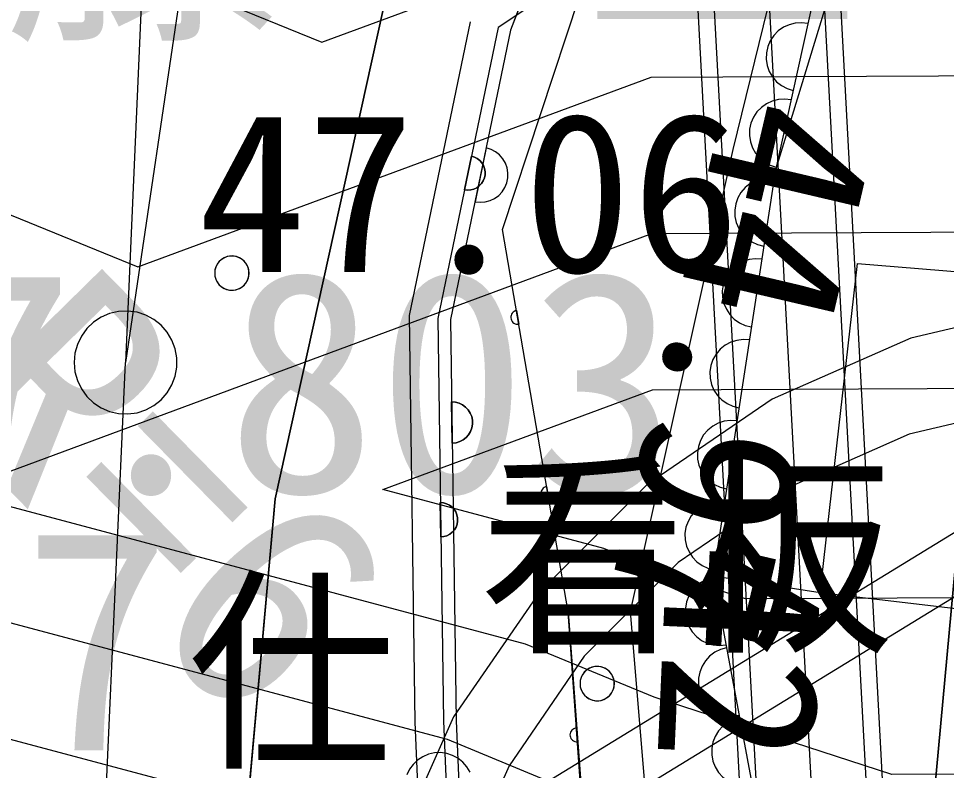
# Model space of a CAD drawing. Extents: x 42655 to 43811, y -141820 to -141156.
# Drawn here: x 43668.18 to 43674.94, y -141357.5 to -141352.02 of the extents above; entities that cross this region are included whole.
import ezdxf

# ---------------------------------------------------------------- set-up
doc = ezdxf.new("R2010")
doc.units = 0
for name, color, linetype in [('ZE_LWCN', 7, 'Continuous'), ('地形', 7, 'Continuous'), ('現況道路ﾊｯﾁ', 7, 'Continuous')]:
    doc.layers.add(name, color=color, linetype=linetype)

msp = doc.modelspace()

# ---------------------------------------------------------------- linework, layer by layer
at = {"layer": 'ZE_LWCN'}
for points in [[(43685.8242, -141362.9397), (43683.62, -141362.2933), (43683.0097, -141362.2268), (43681.616, -141361.5639), (43677.9113, -141360.0794), (43676.6711, -141360.0853), (43672.8172, -141358.8326), (43670.7355, -141357.9694), (43667.7211, -141357.165), (43664.9776, -141355.4804), (43663.6028, -141350.537), (43667.6923, -141351.0968), (43670.3897, -141352.194), (43672.7815, -141351.3082), (43674.4555, -141351.3003), (43677.8725, -141351.9237), (43681.2585, -141351.2983), (43682.9587, -141351.5073), (43685.5494, -141352.3529), (43685.8241, -141352.1791)], [(43685.8242, -141361.676), (43685.3809, -141361.546), (43685.1526, -141358.9327), (43683.0003, -141360.2648), (43682.1081, -141360.4798), (43677.9052, -141358.7955), (43675.605, -141358.8065), (43672.8128, -141357.8989), (43671.3045, -141357.2735), (43667.7171, -141356.3162), (43666.3453, -141355.4739), (43665.6579, -141353.0022), (43667.7027, -141353.2821), (43669.0514, -141353.8307), (43672.7869, -141352.4473), (43675.4014, -141352.4349), (43677.8771, -141352.8866), (43680.3303, -141352.4335), (43682.9646, -141352.7573), (43685.8241, -141353.6906)], [(43671.8736, -141356.5775), (43667.7131, -141355.4674), (43672.7923, -141353.5864), (43676.3473, -141353.5695), (43677.8817, -141353.8495), (43679.4021, -141353.5686), (43682.9706, -141354.0073), (43685.8241, -141354.9386)], [(43672.4426, -141355.8816), (43670.8346, -141355.4525), (43672.7977, -141354.7255), (43677.2932, -141354.7042), (43677.8863, -141354.8124), (43678.4739, -141354.7038), (43682.9765, -141355.2573), (43683.3918, -141355.3928), (43682.9784, -141355.6487), (43678.8998, -141356.6313), (43677.893, -141356.2278), (43673.4728, -141356.2488), (43672.8039, -141356.0314), (43672.4426, -141355.8816)], [(43685.8241, -141356.2022), (43682.9894, -141357.9567), (43680.504, -141358.5555), (43677.8991, -141357.5117), (43674.5389, -141357.5277), (43672.8083, -141356.9651), (43671.8736, -141356.5775)]]:
    msp.add_lwpolyline(points, dxfattribs=at)
at = {"layer": '地形'}
for p, q in [((43673.4753, -141339.0657), (43674.7327, -141362.4535)), ((43673.3578, -141339.1157), (43674.6111, -141362.4263)), ((43672.9662, -141339.2824), (43674.2056, -141362.3358)), ((43672.4571, -141339.499), (43673.6786, -141362.218)), ((43672.5746, -141339.449), (43673.8002, -141362.2452)), ((43669.4119, -141344.1744), (43668.9613, -141354.5265)), ((43673.6904, -141353.1367), (43675.4743, -141347.2911)), ((43671.7059, -141353.557), (43673.5142, -141348.0646)), ((43673.1538, -141348.4722), (43671.7645, -141352.1052)), ((43671.8824, -141351.9491), (43671.6734, -141352.0863)), ((43671.4789, -141353.0232), (43671.4281, -141353.2679)), ((43671.5862, -141352.9636), (43671.5049, -141353.3553)), ((43671.5049, -141353.3553), (43671.5049, -141353.3553)), ((43672.1824, -141356.3426), (43671.7059, -141353.557)), ((43671.8071, -141354.1484), (43671.824, -141354.247)), ((43667.8074, -141379.8953), (43668.9613, -141354.5265)), ((43671.335, -141354.8137), (43671.335, -141354.8137)), ((43671.3392, -141355.1136), (43671.335, -141354.8137)), ((43676.3407, -141354.9402), (43671.312, -141358.0204)), ((43676.5497, -141355.2813), (43671.3315, -141358.4775)), ((43672.0263, -141355.4298), (43672.0431, -141355.5283)), ((43671.2523, -141355.5473), (43671.2558, -141355.7973)), ((43674.0163, -141356.2045), (43673.2376, -141356.0821)), ((43672.1824, -141356.3426), (43672.3927, -141359.1782)), ((43672.917, -141359.7045), (43672.6358, -141356.3413)), ((43672.2428, -141357.1893), (43672.2499, -141357.289))]:
    msp.add_line(p, q, dxfattribs=at)
for points in [[(43679.3555, -141340.9276), (43676.5787, -141342.1418), (43674.1026, -141343.8894), (43672.0283, -141346.099), (43670.4406, -141348.6804), (43669.4041, -141351.5283), (43668.9613, -141354.5265)], [(43685.8244, -141375.5358), (43682.7623, -141374.9621), (43676.7547, -141372.1035), (43675.0382, -141369.1019), (43674.4659, -141361.8122), (43675.324, -141352.5215), (43677.3265, -141347.5187)], [(43671.768, -141347.6755), (43670.9503, -141351.4345), (43670.0508, -141355.5203), (43669.8055, -141358.2579), (43669.8464, -141359.8513), (43670.0509, -141365.1221), (43670.1327, -141369.0445), (43666.9435, -141368.6768), (43664.0404, -141368.3908), (43660.3605, -141368.1049), (43657.253, -141368.1049), (43653.4095, -141367.819), (43649.7705, -141367.3696), (43645.6408, -141367.1653), (43642.4466, -141367.3269), (43638.4614, -141367.9618), (43635.1693, -141369.0584), (43631.9926, -141369.9242), (43628.4117, -141371.2517), (43625.4084, -141372.5215), (43622.1162, -141374.253), (43619.4594, -141375.7536)], [(43673.1538, -141348.4722), (43671.7645, -141352.1052), (43671.3266, -141354.2137)], [(43672.6358, -141356.3413), (43673.384, -141352.9751), (43674.0764, -141350.1504)], [(43674.3041, -141350.3532), (43673.6904, -141353.1367), (43673.2376, -141356.0821)], [(43671.4707, -141352.0442), (43671.0262, -141354.185), (43671.0676, -141357.1456), (43671.2057, -141360.3891)], [(43673.9284, -141352.0575), (43673.8826, -141352.0518), (43673.8365, -141352.0546), (43673.7918, -141352.0658), (43673.7498, -141352.085), (43673.7121, -141352.1116), (43673.68, -141352.1447), (43673.6544, -141352.1831), (43673.6364, -141352.2256), (43673.6265, -141352.2706), (43673.625, -141352.3167), (43673.632, -141352.3623), (43673.6473, -141352.4058), (43673.6703, -141352.4458), (43673.7003, -141352.4809), (43673.7362, -141352.5099), (43673.7768, -141352.5318), (43673.8207, -141352.5458)], [(43671.6734, -141352.0863), (43671.2335, -141354.2048), (43671.2745, -141357.1397), (43671.4126, -141360.3803)], [(43671.7645, -141352.1052), (43671.3266, -141354.2137), (43671.3675, -141357.1371), (43671.5055, -141360.3764)], [(43673.8056, -141352.6142), (43673.7598, -141352.6085), (43673.7138, -141352.6113), (43673.669, -141352.6225), (43673.6271, -141352.6417), (43673.5894, -141352.6683), (43673.5572, -141352.7014), (43673.5317, -141352.7398), (43673.5137, -141352.7823), (43673.5037, -141352.8273), (43673.5023, -141352.8734), (43673.5093, -141352.919), (43673.5245, -141352.9626), (43673.5476, -141353.0025), (43673.5775, -141353.0376), (43673.6134, -141353.0666), (43673.654, -141353.0885), (43673.698, -141353.1025)], [(43671.4281, -141353.2679), (43671.4281, -141353.2679), (43671.4789, -141353.0232), (43671.4789, -141353.0232)], [(43671.4789, -141353.0232), (43671.5009, -141353.0299), (43671.5214, -141353.0406), (43671.5395, -141353.0549), (43671.5547, -141353.0722), (43671.5665, -141353.0921), (43671.5744, -141353.1138), (43671.5781, -141353.1365), (43671.5777, -141353.1596), (43671.573, -141353.1822), (43671.5642, -141353.2035), (43671.5517, -141353.2229), (43671.5358, -141353.2396), (43671.5171, -141353.2531), (43671.4963, -141353.263), (43671.474, -141353.2689), (43671.451, -141353.2705), (43671.4281, -141353.2679)], [(43671.4281, -141353.2679), (43671.451, -141353.2705), (43671.474, -141353.2689), (43671.4963, -141353.263), (43671.5171, -141353.2531), (43671.5358, -141353.2396), (43671.5517, -141353.2229), (43671.5642, -141353.2035), (43671.573, -141353.1822), (43671.5777, -141353.1596), (43671.5781, -141353.1365), (43671.5744, -141353.1138), (43671.5665, -141353.0921), (43671.5547, -141353.0722), (43671.5395, -141353.0549), (43671.5214, -141353.0406), (43671.5009, -141353.0299), (43671.4789, -141353.0232)], [(43671.5049, -141353.3553), (43671.5416, -141353.3594), (43671.5784, -141353.3568), (43671.6141, -141353.3474), (43671.6474, -141353.3316), (43671.6773, -141353.3099), (43671.7027, -141353.2831), (43671.7228, -141353.2522), (43671.7368, -141353.218), (43671.7443, -141353.1819), (43671.745, -141353.145), (43671.739, -141353.1086), (43671.7263, -141353.0739), (43671.7075, -141353.0421), (43671.6832, -141353.0144), (43671.6542, -141352.9916), (43671.6215, -141352.9744), (43671.5862, -141352.9636)], [(43671.5862, -141352.9636), (43671.5862, -141352.9636), (43671.5049, -141353.3553)], [(43671.5049, -141353.3553), (43671.5416, -141353.3594), (43671.5784, -141353.3568), (43671.6141, -141353.3474), (43671.6474, -141353.3316), (43671.6773, -141353.3099), (43671.7027, -141353.2831), (43671.7228, -141353.2522), (43671.7368, -141353.218), (43671.7443, -141353.1819), (43671.745, -141353.145), (43671.739, -141353.1086), (43671.7263, -141353.0739), (43671.7075, -141353.0421), (43671.6832, -141353.0144), (43671.6542, -141352.9916), (43671.6215, -141352.9744), (43671.5862, -141352.9636)], [(43673.6831, -141353.1842), (43673.6371, -141353.1814), (43673.5913, -141353.1871), (43673.5474, -141353.2012), (43673.5068, -141353.2231), (43673.4709, -141353.2521), (43673.4409, -141353.2871), (43673.4179, -141353.3271), (43673.4026, -141353.3707), (43673.3956, -141353.4162), (43673.3971, -141353.4624), (43673.407, -141353.5074), (43673.4251, -141353.5499), (43673.4506, -141353.5883), (43673.4828, -141353.6214), (43673.5205, -141353.648), (43673.5624, -141353.6672), (43673.6072, -141353.6784)], [(43672.57, -141361.7776), (43672.1824, -141356.3426), (43671.7059, -141353.557)], [(43669.6101, -141353.8755), (43669.6121, -141353.8978), (43669.6181, -141353.9194), (43669.6278, -141353.9396), (43669.6409, -141353.9577), (43669.6571, -141353.9732), (43669.6758, -141353.9855), (43669.6965, -141353.9943), (43669.7183, -141353.9993), (43669.7407, -141354.0003), (43669.7629, -141353.9973), (43669.7842, -141353.9904), (43669.8039, -141353.9798), (43669.8215, -141353.9658), (43669.8362, -141353.9489), (43669.8477, -141353.9297), (43669.8556, -141353.9087), (43669.8596, -141353.8867), (43669.8596, -141353.8643), (43669.8556, -141353.8422), (43669.8477, -141353.8212), (43669.8362, -141353.802), (43669.8215, -141353.7851), (43669.8039, -141353.7711), (43669.7842, -141353.7605), (43669.7629, -141353.7536), (43669.7407, -141353.7506), (43669.7183, -141353.7516), (43669.6965, -141353.7566), (43669.6758, -141353.7654), (43669.6571, -141353.7777), (43669.6409, -141353.7932), (43669.6278, -141353.8114), (43669.618, -141353.8315), (43669.6121, -141353.8531), (43669.6101, -141353.8755)], [(43669.8601, -141353.8755), (43669.858, -141353.8525), (43669.8516, -141353.8303), (43669.8414, -141353.8097), (43669.8275, -141353.7912), (43669.8104, -141353.7757), (43669.7908, -141353.7636), (43669.7693, -141353.7552), (43669.7466, -141353.751), (43669.7235, -141353.751), (43669.7009, -141353.7552), (43669.6794, -141353.7636), (43669.6597, -141353.7757), (43669.6427, -141353.7913), (43669.6288, -141353.8097), (43669.6185, -141353.8303), (43669.6122, -141353.8525), (43669.6101, -141353.8755)], [(43669.8601, -141353.8755), (43669.858, -141353.8525), (43669.8516, -141353.8303), (43669.8414, -141353.8097), (43669.8275, -141353.7912), (43669.8104, -141353.7757), (43669.7908, -141353.7636), (43669.7693, -141353.7552), (43669.7466, -141353.751), (43669.7235, -141353.751), (43669.7009, -141353.7552), (43669.6794, -141353.7636), (43669.6597, -141353.7757), (43669.6427, -141353.7913), (43669.6288, -141353.8097), (43669.6185, -141353.8303), (43669.6122, -141353.8525), (43669.6101, -141353.8755)], [(43673.5926, -141353.7732), (43673.5465, -141353.7705), (43673.5008, -141353.7762), (43673.4568, -141353.7903), (43673.4162, -141353.8121), (43673.3803, -141353.8411), (43673.3503, -141353.8762), (43673.3273, -141353.9162), (43673.3121, -141353.9597), (43673.305, -141354.0053), (43673.3065, -141354.0514), (43673.3165, -141354.0965), (43673.3345, -141354.1389), (43673.3601, -141354.1774), (43673.3922, -141354.2104), (43673.4299, -141354.237), (43673.4719, -141354.2562), (43673.5166, -141354.2674)], [(43674.0163, -141356.2045), (43674.289, -141353.806), (43675.2054, -141353.8805)], [(43669.6101, -141353.8755), (43669.6122, -141353.8984), (43669.6185, -141353.9206), (43669.6288, -141353.9413), (43669.6427, -141353.9597), (43669.6598, -141353.9752), (43669.6794, -141353.9874), (43669.7009, -141353.9957), (43669.7235, -141353.9999), (43669.7466, -141353.9999), (43669.7693, -141353.9957), (43669.7908, -141353.9874), (43669.8104, -141353.9752), (43669.8275, -141353.9597), (43669.8414, -141353.9413), (43669.8516, -141353.9206), (43669.858, -141353.8984), (43669.8601, -141353.8755)], [(43669.6101, -141353.8755), (43669.6122, -141353.8984), (43669.6185, -141353.9206), (43669.6288, -141353.9413), (43669.6427, -141353.9597), (43669.6598, -141353.9752), (43669.6794, -141353.9874), (43669.7009, -141353.9957), (43669.7235, -141353.9999), (43669.7466, -141353.9999), (43669.7693, -141353.9957), (43669.7908, -141353.9874), (43669.8104, -141353.9752), (43669.8275, -141353.9597), (43669.8414, -141353.9413), (43669.8516, -141353.9206), (43669.858, -141353.8984), (43669.8601, -141353.8755)], [(43676.8568, -141354.044), (43675.7535, -141354.0957), (43674.6784, -141354.3487), (43673.6679, -141354.7946), (43672.7562, -141355.4181), (43671.9743, -141356.1982), (43671.3486, -141357.1084), (43670.9004, -141358.1178), (43670.6447, -141359.1923), (43670.5904, -141360.2955)], [(43668.5863, -141354.5265), (43668.5923, -141354.5934), (43668.6102, -141354.6582), (43668.6393, -141354.7188), (43668.6789, -141354.7732), (43668.7275, -141354.8196), (43668.7836, -141354.8567), (43668.8454, -141354.8831), (43668.9109, -141354.8981), (43668.9781, -141354.9011), (43669.0447, -141354.8921), (43669.1087, -141354.8713), (43669.1679, -141354.8394), (43669.2204, -141354.7975), (43669.2646, -141354.7469), (43669.2991, -141354.6892), (43669.3228, -141354.6262), (43669.3348, -141354.5601), (43669.3348, -141354.4928), (43669.3227, -141354.4267), (43669.2991, -141354.3637), (43669.2646, -141354.306), (43669.2204, -141354.2554), (43669.1678, -141354.2135), (43669.1086, -141354.1816), (43669.0447, -141354.1609), (43668.9781, -141354.1518), (43668.9109, -141354.1548), (43668.8454, -141354.1698), (43668.7836, -141354.1962), (43668.7275, -141354.2333), (43668.6789, -141354.2797), (43668.6393, -141354.3341), (43668.6102, -141354.3947), (43668.5923, -141354.4595), (43668.5863, -141354.5265)], [(43671.8071, -141354.1484), (43671.7982, -141354.1508), (43671.7899, -141354.1548), (43671.7824, -141354.1602), (43671.7761, -141354.1669), (43671.7711, -141354.1747), (43671.7677, -141354.1833), (43671.7658, -141354.1923), (43671.7657, -141354.2015), (43671.7672, -141354.2106), (43671.7704, -141354.2193), (43671.7752, -141354.2272), (43671.7813, -141354.2341), (43671.7886, -141354.2398), (43671.7968, -141354.244), (43671.8056, -141354.2467), (43671.8148, -141354.2477), (43671.824, -141354.247)], [(43671.3266, -141354.2137), (43671.3675, -141357.1371), (43671.5055, -141360.3764), (43671.7211, -141361.1446)], [(43673.502, -141354.3623), (43673.456, -141354.3595), (43673.4102, -141354.3653), (43673.3663, -141354.3793), (43673.3256, -141354.4012), (43673.2897, -141354.4302), (43673.2598, -141354.4653), (43673.2368, -141354.5052), (43673.2215, -141354.5488), (43673.2145, -141354.5944), (43673.216, -141354.6405), (43673.2259, -141354.6855), (43673.244, -141354.728), (43673.2695, -141354.7664), (43673.3017, -141354.7995), (43673.3394, -141354.8261), (43673.3813, -141354.8453), (43673.426, -141354.8565)], [(43676.5723, -141354.7818), (43675.6069, -141354.827), (43674.6662, -141355.0484), (43673.7819, -141355.4385), (43672.9842, -141355.9841), (43672.3, -141356.6667), (43671.7525, -141357.4631), (43671.3602, -141358.3464), (43671.1365, -141359.2866), (43671.089, -141360.2519)], [(43671.335, -141354.8137), (43671.3626, -141354.8158), (43671.3894, -141354.823), (43671.4143, -141354.835), (43671.4366, -141354.8514), (43671.4556, -141354.8716), (43671.4705, -141354.8949), (43671.4808, -141354.9206), (43671.4863, -141354.9477), (43671.4867, -141354.9754), (43671.482, -141355.0027), (43671.4723, -141355.0286), (43671.4581, -141355.0524), (43671.4397, -141355.0731), (43671.4179, -141355.0901), (43671.3933, -141355.1028), (43671.3668, -141355.1107), (43671.3392, -141355.1136)], [(43671.3392, -141355.1136), (43671.3392, -141355.1136), (43671.335, -141354.8137)], [(43671.3392, -141355.1136), (43671.3668, -141355.1107), (43671.3933, -141355.1028), (43671.4179, -141355.0901), (43671.4397, -141355.0731), (43671.4581, -141355.0524), (43671.4723, -141355.0286), (43671.482, -141355.0027), (43671.4867, -141354.9754), (43671.4863, -141354.9477), (43671.4808, -141354.9206), (43671.4705, -141354.8949), (43671.4556, -141354.8716), (43671.4366, -141354.8514), (43671.4143, -141354.835), (43671.3894, -141354.823), (43671.3626, -141354.8158), (43671.335, -141354.8137)], [(43673.4115, -141354.9514), (43673.3654, -141354.9486), (43673.3196, -141354.9543), (43673.2757, -141354.9684), (43673.2351, -141354.9903), (43673.1992, -141355.0192), (43673.1692, -141355.0543), (43673.1462, -141355.0943), (43673.1309, -141355.1378), (43673.1239, -141355.1834), (43673.1254, -141355.2295), (43673.1354, -141355.2746), (43673.1534, -141355.3171), (43673.1789, -141355.3555), (43673.2111, -141355.3886), (43673.2488, -141355.4152), (43673.2907, -141355.4344), (43673.3355, -141355.4456)], [(43672.0263, -141355.4298), (43672.0174, -141355.4322), (43672.0091, -141355.4362), (43672.0016, -141355.4416), (43671.9953, -141355.4483), (43671.9903, -141355.4561), (43671.9868, -141355.4646), (43671.985, -141355.4737), (43671.9849, -141355.4829), (43671.9864, -141355.492), (43671.9896, -141355.5007), (43671.9944, -141355.5086), (43672.0005, -141355.5155), (43672.0077, -141355.5212), (43672.0159, -141355.5254), (43672.0248, -141355.5281), (43672.0339, -141355.5291), (43672.0431, -141355.5283)], [(43671.2558, -141355.7973), (43671.2558, -141355.7973), (43671.2523, -141355.5473), (43671.2523, -141355.5473)], [(43671.2523, -141355.5473), (43671.2753, -141355.5491), (43671.2975, -141355.5551), (43671.3183, -141355.5651), (43671.3369, -141355.5787), (43671.3527, -141355.5956), (43671.3651, -141355.615), (43671.3738, -141355.6364), (43671.3783, -141355.659), (43671.3786, -141355.6821), (43671.3747, -141355.7048), (43671.3667, -141355.7264), (43671.3548, -141355.7462), (43671.3395, -141355.7635), (43671.3213, -141355.7776), (43671.3008, -141355.7882), (43671.2787, -141355.7948), (43671.2558, -141355.7973)], [(43671.2558, -141355.7973), (43671.2787, -141355.7948), (43671.3008, -141355.7882), (43671.3213, -141355.7776), (43671.3395, -141355.7635), (43671.3548, -141355.7462), (43671.3667, -141355.7264), (43671.3747, -141355.7048), (43671.3786, -141355.6821), (43671.3783, -141355.659), (43671.3738, -141355.6364), (43671.3651, -141355.615), (43671.3527, -141355.5956), (43671.3369, -141355.5787), (43671.3183, -141355.5651), (43671.2975, -141355.5551), (43671.2753, -141355.5491), (43671.2523, -141355.5473)], [(43673.3209, -141355.5404), (43673.2749, -141355.5377), (43673.2291, -141355.5434), (43673.1851, -141355.5574), (43673.1445, -141355.5793), (43673.1086, -141355.6083), (43673.0787, -141355.6434), (43673.0557, -141355.6834), (43673.0404, -141355.7269), (43673.0334, -141355.7725), (43673.0349, -141355.8186), (43673.0448, -141355.8637), (43673.0628, -141355.9061), (43673.0884, -141355.9445), (43673.1205, -141355.9776), (43673.1582, -141356.0042), (43673.2002, -141356.0234), (43673.2449, -141356.0346)], [(43673.2395, -141356.0921), (43673.1952, -141356.1047), (43673.1539, -141356.1253), (43673.117, -141356.1531), (43673.086, -141356.1872), (43673.0617, -141356.2264), (43673.045, -141356.2695), (43673.0366, -141356.3148), (43673.0366, -141356.361), (43673.0451, -141356.4063), (43673.0617, -141356.4493), (43673.086, -141356.4885), (43673.1171, -141356.5226), (43673.1539, -141356.5504), (43673.1952, -141356.571), (43673.2396, -141356.5836), (43673.2856, -141356.5878), (43673.3315, -141356.5836)], [(43673.2376, -141356.0821), (43673.6206, -141358.1283), (43674.9366, -141359.305), (43676.0542, -141359.1071)], [(43685.8241, -141356.6404), (43683.3364, -141356.381), (43683.2232, -141357.2883), (43674.0163, -141356.2045)], [(43673.3353, -141356.6037), (43673.2909, -141356.6163), (43673.2496, -141356.6369), (43673.2128, -141356.6647), (43673.1817, -141356.6988), (43673.1574, -141356.738), (43673.1408, -141356.781), (43673.1323, -141356.8264), (43673.1323, -141356.8725), (43673.1408, -141356.9179), (43673.1575, -141356.9609), (43673.1818, -141357.0001), (43673.2128, -141357.0342), (43673.2497, -141357.062), (43673.291, -141357.0825), (43673.3353, -141357.0952), (43673.3813, -141357.0994), (43673.4272, -141357.0951)], [(43672.2694, -141356.8654), (43672.2714, -141356.8877), (43672.2774, -141356.9093), (43672.2871, -141356.9295), (43672.3002, -141356.9477), (43672.3164, -141356.9631), (43672.3351, -141356.9755), (43672.3558, -141356.9843), (43672.3776, -141356.9893), (43672.4, -141356.9903), (43672.4222, -141356.9873), (43672.4435, -141356.9803), (43672.4632, -141356.9697), (43672.4808, -141356.9558), (43672.4955, -141356.9389), (43672.507, -141356.9196), (43672.5149, -141356.8987), (43672.5189, -141356.8766), (43672.5189, -141356.8542), (43672.5149, -141356.8322), (43672.507, -141356.8112), (43672.4955, -141356.7919), (43672.4808, -141356.7751), (43672.4632, -141356.7611), (43672.4435, -141356.7505), (43672.4222, -141356.7435), (43672.4, -141356.7405), (43672.3776, -141356.7415), (43672.3558, -141356.7465), (43672.3351, -141356.7553), (43672.3164, -141356.7677), (43672.3002, -141356.7832), (43672.2871, -141356.8013), (43672.2774, -141356.8215), (43672.2714, -141356.8431), (43672.2694, -141356.8654)], [(43672.5194, -141356.8654), (43672.5173, -141356.8424), (43672.5109, -141356.8203), (43672.5007, -141356.7996), (43672.4868, -141356.7812), (43672.4697, -141356.7657), (43672.4501, -141356.7535), (43672.4286, -141356.7452), (43672.4059, -141356.7409), (43672.3828, -141356.7409), (43672.3602, -141356.7452), (43672.3387, -141356.7535), (43672.319, -141356.7657), (43672.302, -141356.7812), (43672.2881, -141356.7996), (43672.2778, -141356.8203), (43672.2715, -141356.8424), (43672.2694, -141356.8654)], [(43672.2694, -141356.8654), (43672.2715, -141356.8884), (43672.2778, -141356.9106), (43672.2881, -141356.9312), (43672.302, -141356.9496), (43672.3191, -141356.9652), (43672.3387, -141356.9773), (43672.3602, -141356.9856), (43672.3828, -141356.9899), (43672.4059, -141356.9899), (43672.4286, -141356.9856), (43672.4501, -141356.9773), (43672.4697, -141356.9652), (43672.4868, -141356.9496), (43672.5007, -141356.9312), (43672.5109, -141356.9106), (43672.5173, -141356.8884), (43672.5194, -141356.8654)], [(43673.431, -141357.1152), (43673.3866, -141357.1279), (43673.3453, -141357.1484), (43673.3085, -141357.1762), (43673.2774, -141357.2103), (43673.2532, -141357.2496), (43673.2365, -141357.2926), (43673.228, -141357.3379), (43673.228, -141357.3841), (43673.2365, -141357.4294), (43673.2532, -141357.4724), (43673.2775, -141357.5117), (43673.3086, -141357.5457), (43673.3454, -141357.5735), (43673.3867, -141357.5941), (43673.4311, -141357.6067), (43673.477, -141357.611), (43673.523, -141357.6067)], [(43672.2428, -141357.1893), (43672.2337, -141357.1908), (43672.225, -141357.1939), (43672.2171, -141357.1986), (43672.2101, -141357.2047), (43672.2044, -141357.2119), (43672.2001, -141357.2201), (43672.1974, -141357.2289), (43672.1964, -141357.2381), (43672.197, -141357.2473), (43672.1994, -141357.2562), (43672.2033, -141357.2646), (43672.2087, -141357.272), (43672.2154, -141357.2784), (43672.2231, -141357.2834), (43672.2317, -141357.2869), (43672.2407, -141357.2888), (43672.2499, -141357.289)], [(43671.4685, -141357.5094), (43671.4455, -141357.471), (43671.416, -141357.4372), (43671.381, -141357.4093), (43671.3415, -141357.388), (43671.2989, -141357.3742), (43671.2545, -141357.3682), (43671.2097, -141357.3702), (43671.166, -141357.3802), (43671.1248, -141357.3978), (43671.0874, -141357.4225), (43671.055, -141357.4534), (43671.0286, -141357.4897), (43671.0092, -141357.5301)]]:
    msp.add_lwpolyline(points, dxfattribs=at)
at = {"layer": '現況道路ﾊｯﾁ'}
msp.add_lwpolyline([(43670.1327, -141369.0445), (43670.0509, -141365.1221), (43669.8467, -141359.8616), (43669.8039, -141358.2749), (43670.0508, -141355.5203), (43670.9503, -141351.4345), (43671.768, -141347.6755), (43672.3896, -141343.2468), (43676.1101, -141342.4322), (43680.245, -141341.0154), (43685.4432, -141338.064), (43685.8239, -141337.9477), (43685.8239, -141342.3985), (43685.3251, -141342.7862), (43684.9707, -141343.4945), (43685.8239, -141343.6651), (43685.824, -141348.0135), (43679.0257, -141347.2827), (43677.3265, -141347.5187), (43675.324, -141352.5215), (43674.4659, -141361.8122), (43675.0382, -141369.1019)], dxfattribs=at)

# ---------------------------------------------------------------- texts
at = {"layer": '地形'}
for s, height, p in [('加藤一三', 1.61195, (43665.9715, -141352.0094)), ('47.06', 1.16061, (43669.4868, -141353.8681)), ('H=47.803', 1.61188, (43664.212, -141355.4728)), ('看板', 1.16061, (43671.5358, -141356.5151)), ('KBM.7', 1.61188, (43663.8191, -141357.3515)), ('仕', 1.1606, (43669.4144, -141357.3609))]:
    msp.add_text(s, height=height, dxfattribs=at).set_placement(p)
for s, height, rotation, p in [('44.97', 1.16061, 256.80141, (43673.3392, -141352.5439)), ('R=6', 1.61195, 314.51038, (43667.5319, -141354.8651)), ('42.64', 1.16061, 267.47119, (43672.9029, -141355.8393))]:
    msp.add_text(s, height=height, rotation=rotation, dxfattribs=at).set_placement(p)

doc.saveas('drawing.dxf')
